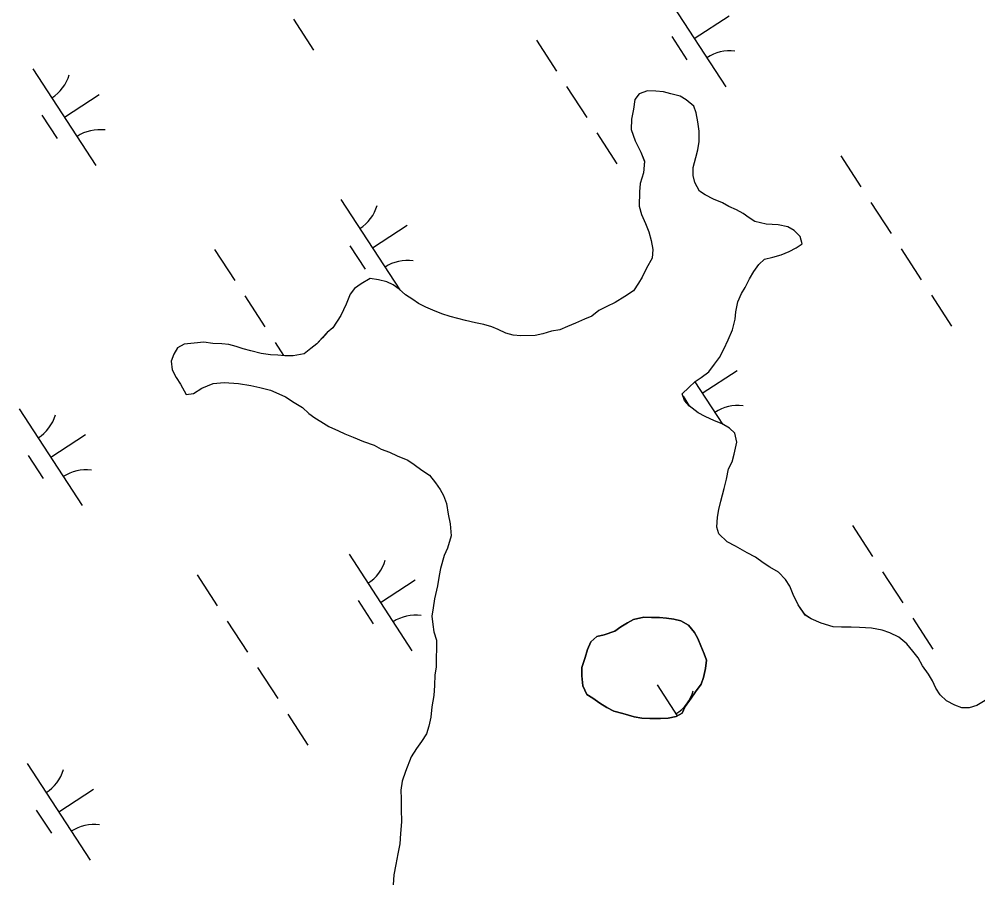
# Model space of a CAD drawing. Extents: x 3953924 to 3974542, y 193747 to 216192.
# Drawn here: x 3963783.7 to 3964199, y 200615.8 to 200989.6 of the extents above; entities that cross this region are included whole.
import ezdxf

# ---------------------------------------------------------------- set-up
doc = ezdxf.new("R2010")
doc.units = 0
doc.layers.add('V-TOPO-SHOR', color=7, linetype='Continuous')
doc.layers.add('V-WETL-SWMP', color=7, linetype='Continuous')

msp = doc.modelspace()

# ---------------------------------------------------------------- linework, layer by layer
at = {"layer": 'V-TOPO-SHOR'}
for points in [[(3964078.21, 200936.58), (3964078.29, 200940.98), (3964077.59, 200945.13), (3964076.89, 200949.03), (3964075.92, 200951.9), (3964072.6, 200954.55), (3964070.04, 200956.16), (3964065.92, 200957.27), (3964062.83, 200958.11), (3964059.47, 200958.43), (3964055.85, 200958.5), (3964052.2, 200957.28), (3964050.33, 200954.73), (3964049.74, 200950.59), (3964048.88, 200946.21), (3964048.79, 200941.81), (3964050.5, 200936.86), (3964053, 200931.89), (3964054.48, 200927.97), (3964054.12, 200923.06), (3964052.74, 200918.43), (3964052.41, 200914.81), (3964052.29, 200908.6), (3964053.25, 200904.96), (3964054.99, 200901.04), (3964056.47, 200897.38), (3964057.44, 200893.74), (3964058.14, 200889.84), (3964057.81, 200885.96), (3964055.39, 200881.61), (3964053.5, 200877.76), (3964051.9, 200875.2), (3964049.76, 200871.88), (3964046.09, 200869.36), (3964041.9, 200866.85), (3964038.24, 200865.11), (3964034.84, 200863.37), (3964031.68, 200860.84), (3964028.56, 200859.6), (3964024.64, 200857.87), (3964021.24, 200856.38), (3964017.85, 200854.89), (3964014.21, 200854.45), (3964010.56, 200853.22), (3964007.18, 200852.51), (3964000.97, 200852.37), (3963997.61, 200852.7), (3963994.52, 200853.53), (3963991.18, 200855.15), (3963988.35, 200856.24), (3963985.01, 200857.34), (3963981.4, 200857.93), (3963977.02, 200859.05), (3963973.67, 200859.89), (3963970.32, 200860.73), (3963966.71, 200861.84), (3963962.86, 200863.47), (3963959.78, 200864.82), (3963956.71, 200866.43), (3963954.15, 200868.04), (3963951.08, 200870.17), (3963948.28, 200872.55), (3963945.73, 200874.42), (3963942.9, 200875.76), (3963939.29, 200876.61), (3963935.68, 200877.2), (3963931.75, 200874.94), (3963928.87, 200872.93), (3963927, 200870.38), (3963925.37, 200866.01), (3963922.94, 200861.13), (3963919.47, 200855.76), (3963917.1, 200853.74), (3963914.98, 200851.45), (3963912.61, 200848.9), (3963909.98, 200846.88), (3963907.09, 200844.61), (3963902.41, 200843.66), (3963898.78, 200843.74), (3963895.68, 200844.05), (3963892.58, 200844.11), (3963888.45, 200844.71), (3963884.06, 200845.83), (3963880.72, 200846.68), (3963877.63, 200847.77), (3963874.54, 200848.61), (3963871.44, 200848.93), (3963867.56, 200849), (3963863.68, 200849.59), (3963859.53, 200849.16), (3963855.12, 200848.73), (3963852.25, 200847.23), (3963850.64, 200844.41), (3963849.54, 200841.32), (3963849.99, 200837.69), (3963851.73, 200834.29), (3963853.49, 200831.41), (3963856, 200826.96), (3963859.11, 200827.41), (3963862.78, 200829.67), (3963867.74, 200831.65)], [(3964202.2, 200694.41), (3964198.53, 200692.15), (3964195.14, 200691.18), (3964192.04, 200691.24), (3964188.95, 200692.33), (3964185.36, 200694.22), (3964182.57, 200696.86), (3964180.81, 200699.74), (3964179.32, 200702.88), (3964177.56, 200705.76), (3964175.04, 200709.43), (3964173.04, 200712.84), (3964170.76, 200715.73), (3964168.23, 200718.89), (3964164.67, 200721.81), (3964160.82, 200723.69), (3964157.47, 200724.79), (3964152.83, 200725.66), (3964147.66, 200726.02), (3964144.04, 200726.09), (3964139.89, 200726.17), (3964136.27, 200726.24), (3964131.12, 200727.9), (3964126.76, 200729.79), (3964124.2, 200731.4), (3964121.18, 200735.85), (3964118.94, 200740.3), (3964117.45, 200743.95), (3964115.7, 200746.83), (3964112.65, 200750), (3964108.81, 200752.15), (3964106, 200754.02), (3964102.68, 200756.41), (3964099.09, 200758.29), (3964093.97, 200761.24), (3964090.38, 200763.12), (3964086.82, 200766.56), (3964085.84, 200769.42), (3964086.19, 200773.82), (3964086.77, 200777.17), (3964087.62, 200780.78), (3964089.01, 200786.19), (3964090.13, 200790.31), (3964090.99, 200794.7), (3964092.6, 200797.77), (3964093.45, 200801.12), (3964094.58, 200806.28), (3964093.62, 200810.18), (3964091.33, 200812.3), (3964088.26, 200814.17), (3964084.92, 200815.53), (3964080.82, 200817.42), (3964077.74, 200819.04), (3964073.91, 200821.96), (3964071.89, 200824.33), (3964070.91, 200827.19), (3964073.81, 200829.99), (3964076.45, 200832.52), (3964079.07, 200834.28), (3964082.49, 200836.81), (3964084.88, 200840.13), (3964087.01, 200842.93), (3964088.89, 200846.52), (3964090.78, 200850.63), (3964092.68, 200855), (3964093.8, 200859.63), (3964094.12, 200862.73), (3964094.99, 200867.12), (3964096.61, 200870.71), (3964098.21, 200873.27), (3964100.1, 200877.12), (3964101.97, 200880.19), (3964104.1, 200883.26), (3964106.48, 200885.54), (3964110.12, 200886.5), (3964113.76, 200887.47), (3964117.16, 200888.96), (3964120.29, 200890.45), (3964122.92, 200892.21), (3964121.94, 200895.34), (3964119.4, 200897.98), (3964116.59, 200899.58), (3964112.46, 200900.44), (3964107.29, 200900.8), (3964102.39, 200901.93), (3964099.83, 200903.53), (3964097.28, 200905.4), (3964094.46, 200907.01), (3964091.12, 200908.36), (3964088.31, 200909.97), (3964084.45, 200911.6), (3964080.87, 200913.48), (3964078.31, 200915.09), (3964076.31, 200918.75), (3964075.59, 200921.87), (3964075.66, 200925.24), (3964076.77, 200929.61), (3964077.62, 200932.96), (3964078.21, 200936.58)], [(3963867.74, 200831.65), (3963872.41, 200832.08), (3963878.61, 200831.7), (3963884.03, 200830.82), (3963887.9, 200829.96), (3963892.54, 200828.84), (3963896.13, 200827.21), (3963898.96, 200825.87), (3963902.79, 200823.46), (3963906.38, 200821.32), (3963909.17, 200818.68), (3963911.73, 200816.81), (3963914.29, 200815.21), (3963917.87, 200813.07), (3963921.98, 200811.18), (3963924.79, 200809.83), (3963928.39, 200808.46), (3963932.76, 200806.57), (3963937.39, 200804.92), (3963940.46, 200803.31), (3963944.06, 200801.95), (3963947.4, 200800.33), (3963952.02, 200798.43), (3963954.83, 200796.56), (3963958.15, 200794.17), (3963961.48, 200792.03), (3963964, 200788.62), (3963966.02, 200785.73), (3963967.52, 200783.11), (3963968.75, 200779.72), (3963969.43, 200775.05), (3963970.39, 200770.88), (3963970.81, 200765.7), (3963969.15, 200760.29), (3963967.79, 200757.21), (3963966.13, 200751.55), (3963965.55, 200748.45), (3963964.95, 200744.06), (3963963.54, 200738.39), (3963962.95, 200734.52), (3963962.36, 200730.9), (3963962.81, 200727.27), (3963963.27, 200724.15), (3963964.49, 200720.51), (3963964.43, 200717.14), (3963964.34, 200712.48), (3963964.27, 200708.86), (3963963.69, 200705.51), (3963963.59, 200700.85), (3963963.25, 200696.45), (3963962.38, 200691.55), (3963962.03, 200687.15), (3963961.18, 200683.29), (3963960.08, 200679.94), (3963957.95, 200676.62), (3963955.81, 200673.55), (3963953.42, 200669.97), (3963950.96, 200663.55), (3963949.58, 200659.43), (3963948.99, 200655.56), (3963949.18, 200651.67), (3963949.09, 200647.27), (3963949.24, 200641.83), (3963948.89, 200636.66), (3963948.54, 200632.26), (3963947.68, 200627.88), (3963946.81, 200623.24), (3963945.95, 200618.85), (3963945.61, 200614.46)], [(3964037.04, 200722.73), (3964033.92, 200722.01), (3964031.28, 200719.73), (3964029.92, 200716.39), (3964028.82, 200713.05), (3964027.44, 200708.67), (3964027.37, 200705.05), (3964027.8, 200700.64), (3964029.54, 200696.98), (3964032.1, 200695.38), (3964035.17, 200693.24), (3964038.24, 200691.37), (3964041.32, 200689.76), (3964045.18, 200688.65), (3964050.07, 200687.26), (3964053.43, 200686.68), (3964056.79, 200686.61), (3964061.45, 200686.52), (3964064.82, 200686.72), (3964068.2, 200687.43), (3964070.82, 200688.93), (3964072.17, 200691.75), (3964074.82, 200695.33), (3964076.69, 200698.14), (3964079.08, 200701.46), (3964080.18, 200704.28), (3964081.03, 200708.15), (3964081.36, 200711.77), (3964080.38, 200714.64), (3964078.89, 200718.03), (3964077.66, 200721.16), (3964076.15, 200723.78), (3964073.62, 200726.94), (3964070.29, 200728.81), (3964067.21, 200729.65), (3964064.1, 200729.97), (3964061, 200730.29), (3964057.64, 200730.35), (3964054.27, 200730.42), (3964049.85, 200729.47), (3964047.23, 200727.97), (3964044.35, 200726.21), (3964041.73, 200724.45), (3964037.04, 200722.73)]]:
    msp.add_lwpolyline(points, dxfattribs=at)
at = {"layer": 'V-WETL-SWMP'}
for p, q in [((3964062.47, 201002.19), (3964089.74, 200960.29)), ((3964076.1, 200981.24), (3964091.19, 200991.06)), ((3963902.5, 200989.53), (3963911.23, 200976.12)), ((3964066.36, 200982.06), (3964072.91, 200972)), ((3964007.71, 200980.51), (3964016.44, 200967.1)), ((3963789.64, 200968.06), (3963816.92, 200926.16)), ((3963803.28, 200947.11), (3963818.36, 200956.93)), ((3964020.8, 200960.4), (3964029.53, 200946.99)), ((3964052.2, 200957.28), (3964050.33, 200954.73)), ((3964055.85, 200958.5), (3964052.2, 200957.28)), ((3964059.47, 200958.43), (3964055.85, 200958.5)), ((3964062.83, 200958.11), (3964059.47, 200958.43)), ((3964065.92, 200957.27), (3964062.83, 200958.11)), ((3964070.04, 200956.16), (3964065.92, 200957.27)), ((3964050.33, 200954.73), (3964049.74, 200950.59)), ((3964072.6, 200954.55), (3964070.04, 200956.16)), ((3964075.91, 200951.9), (3964072.6, 200954.55)), ((3964049.74, 200950.59), (3964048.88, 200946.21)), ((3964076.89, 200949.03), (3964075.91, 200951.9)), ((3964077.6, 200945.13), (3964076.89, 200949.03)), ((3963793.54, 200947.93), (3963800.09, 200937.87)), ((3964048.88, 200946.21), (3964048.79, 200941.81)), ((3964078.29, 200940.98), (3964077.6, 200945.13)), ((3964033.9, 200940.28), (3964042.62, 200926.87)), ((3964048.79, 200941.81), (3964050.51, 200936.86)), ((3964078.21, 200936.58), (3964078.29, 200940.98)), ((3964050.51, 200936.86), (3964053, 200931.89)), ((3964077.62, 200932.96), (3964078.21, 200936.58)), ((3964053, 200931.89), (3964054.48, 200927.98)), ((3964076.78, 200929.61), (3964077.62, 200932.96)), ((3964054.48, 200927.98), (3964054.12, 200923.06)), ((3964075.66, 200925.24), (3964076.78, 200929.61)), ((3964139.54, 200930.3), (3964148.26, 200916.89)), ((3964075.59, 200921.87), (3964075.66, 200925.24)), ((3964054.12, 200923.06), (3964052.74, 200918.43)), ((3964076.31, 200918.75), (3964075.59, 200921.87)), ((3964052.74, 200918.43), (3964052.41, 200914.81)), ((3964078.31, 200915.08), (3964076.31, 200918.75)), ((3964080.87, 200913.48), (3964078.31, 200915.08)), ((3963923.06, 200911.44), (3963948.5, 200872.36)), ((3964052.41, 200914.81), (3964052.29, 200908.6)), ((3964084.45, 200911.6), (3964080.87, 200913.48)), ((3964088.31, 200909.97), (3964084.45, 200911.6)), ((3964052.29, 200908.6), (3964053.25, 200904.96)), ((3964091.12, 200908.36), (3964088.31, 200909.97)), ((3964094.46, 200907), (3964091.12, 200908.36)), ((3964097.28, 200905.4), (3964094.46, 200907)), ((3964152.63, 200910.18), (3964161.36, 200896.77)), ((3964053.25, 200904.96), (3964054.99, 200901.04)), ((3964099.83, 200903.53), (3964097.28, 200905.4)), ((3964102.39, 200901.93), (3964099.83, 200903.53)), ((3963936.7, 200890.49), (3963951.79, 200900.31)), ((3964054.99, 200901.04), (3964056.47, 200897.38)), ((3964107.29, 200900.8), (3964102.39, 200901.93)), ((3964112.46, 200900.44), (3964107.29, 200900.8)), ((3964116.59, 200899.58), (3964112.46, 200900.44)), ((3964119.4, 200897.98), (3964116.59, 200899.58)), ((3964056.47, 200897.38), (3964057.44, 200893.74)), ((3964121.94, 200895.34), (3964119.4, 200897.98)), ((3964122.92, 200892.21), (3964121.94, 200895.34)), ((3963926.96, 200891.31), (3963933.51, 200881.25)), ((3964057.44, 200893.74), (3964058.14, 200889.84)), ((3964117.16, 200888.96), (3964120.29, 200890.45)), ((3964120.29, 200890.45), (3964122.92, 200892.21)), ((3963868.31, 200889.77), (3963877.03, 200876.36)), ((3964057.81, 200885.96), (3964055.39, 200881.61)), ((3964058.14, 200889.84), (3964057.81, 200885.96)), ((3964106.48, 200885.54), (3964110.12, 200886.5)), ((3964110.12, 200886.5), (3964113.76, 200887.47)), ((3964113.76, 200887.47), (3964117.16, 200888.96)), ((3964165.72, 200890.07), (3964174.45, 200876.66)), ((3964101.97, 200880.19), (3964104.1, 200883.26)), ((3964104.1, 200883.26), (3964106.48, 200885.54)), ((3964053.5, 200877.76), (3964051.9, 200875.2)), ((3964055.39, 200881.61), (3964053.5, 200877.76)), ((3964100.1, 200877.12), (3964101.97, 200880.19)), ((3963931.75, 200874.94), (3963928.87, 200872.93)), ((3963935.68, 200877.2), (3963931.75, 200874.94)), ((3963939.29, 200876.61), (3963935.68, 200877.2)), ((3963942.9, 200875.76), (3963939.29, 200876.61)), ((3963945.73, 200874.41), (3963942.9, 200875.76)), ((3963948.28, 200872.55), (3963945.73, 200874.41)), ((3964051.9, 200875.2), (3964049.77, 200871.88)), ((3964098.21, 200873.27), (3964100.1, 200877.12)), ((3963881.4, 200869.65), (3963890.13, 200856.24)), ((3963927, 200870.38), (3963925.37, 200866.01)), ((3963928.87, 200872.93), (3963927, 200870.38)), ((3963951.08, 200870.17), (3963948.28, 200872.55)), ((3963954.15, 200868.04), (3963951.08, 200870.17)), ((3964046.09, 200869.36), (3964041.9, 200866.85)), ((3964049.77, 200871.88), (3964046.09, 200869.36)), ((3964094.98, 200867.12), (3964096.61, 200870.71)), ((3964096.61, 200870.71), (3964098.21, 200873.27)), ((3964178.81, 200869.96), (3964187.54, 200856.55)), ((3963925.37, 200866.01), (3963922.94, 200861.13)), ((3963956.71, 200866.43), (3963954.15, 200868.04)), ((3963959.78, 200864.82), (3963956.71, 200866.43)), ((3964041.9, 200866.85), (3964038.24, 200865.11)), ((3964094.12, 200862.73), (3964094.98, 200867.12)), ((3963922.94, 200861.13), (3963919.47, 200855.76)), ((3963962.86, 200863.47), (3963959.78, 200864.82)), ((3963966.71, 200861.84), (3963962.86, 200863.47)), ((3963970.32, 200860.73), (3963966.71, 200861.84)), ((3964034.84, 200863.37), (3964031.69, 200860.84)), ((3964038.24, 200865.11), (3964034.84, 200863.37)), ((3964093.8, 200859.63), (3964094.12, 200862.73)), ((3963973.67, 200859.89), (3963970.32, 200860.73)), ((3963977.02, 200859.05), (3963973.67, 200859.89)), ((3963981.4, 200857.93), (3963977.02, 200859.05)), ((3963985.01, 200857.34), (3963981.4, 200857.93)), ((3963988.35, 200856.24), (3963985.01, 200857.34)), ((3964024.64, 200857.87), (3964021.24, 200856.38)), ((3964028.55, 200859.6), (3964024.64, 200857.87)), ((3964031.69, 200860.84), (3964028.55, 200859.6)), ((3964092.68, 200854.99), (3964093.8, 200859.63)), ((3963917.1, 200853.74), (3963914.99, 200851.45)), ((3963919.47, 200855.76), (3963917.1, 200853.74)), ((3963991.18, 200855.15), (3963988.35, 200856.24)), ((3963994.52, 200853.53), (3963991.18, 200855.15)), ((3963997.61, 200852.7), (3963994.52, 200853.53)), ((3964010.56, 200853.22), (3964007.18, 200852.51)), ((3964014.21, 200854.44), (3964010.56, 200853.22)), ((3964017.85, 200854.89), (3964014.21, 200854.44)), ((3964021.24, 200856.38), (3964017.85, 200854.89)), ((3964090.78, 200850.63), (3964092.68, 200854.99)), ((3963855.12, 200848.72), (3963852.24, 200847.23)), ((3963859.53, 200849.16), (3963855.12, 200848.72)), ((3963863.68, 200849.59), (3963859.53, 200849.16)), ((3963867.56, 200849), (3963863.68, 200849.59)), ((3963871.44, 200848.93), (3963867.56, 200849)), ((3963874.54, 200848.61), (3963871.44, 200848.93)), ((3963877.63, 200847.77), (3963874.54, 200848.61)), ((3963894.49, 200849.54), (3963898.23, 200843.79)), ((3963912.61, 200848.9), (3963909.98, 200846.88)), ((3963914.99, 200851.45), (3963912.61, 200848.9)), ((3964000.97, 200852.37), (3963997.61, 200852.7)), ((3964007.18, 200852.51), (3964000.97, 200852.37)), ((3964088.89, 200846.52), (3964090.78, 200850.63)), ((3963852.24, 200847.23), (3963850.64, 200844.41)), ((3963880.72, 200846.68), (3963877.63, 200847.77)), ((3963884.06, 200845.83), (3963880.72, 200846.68)), ((3963888.45, 200844.71), (3963884.06, 200845.83)), ((3963892.58, 200844.11), (3963888.45, 200844.71)), ((3963907.09, 200844.61), (3963902.41, 200843.67)), ((3963909.98, 200846.88), (3963907.09, 200844.61)), ((3964087.01, 200842.93), (3964088.89, 200846.52)), ((3963850.64, 200844.41), (3963849.54, 200841.32)), ((3963849.54, 200841.32), (3963849.99, 200837.69)), ((3963895.68, 200844.05), (3963892.58, 200844.11)), ((3963898.78, 200843.74), (3963895.68, 200844.05)), ((3963902.41, 200843.67), (3963898.78, 200843.74)), ((3964084.88, 200840.13), (3964087.01, 200842.93)), ((3963849.99, 200837.69), (3963851.73, 200834.29)), ((3964079.07, 200834.29), (3964082.49, 200836.81)), ((3964079.59, 200827.53), (3964094.68, 200837.35)), ((3964082.49, 200836.81), (3964084.88, 200840.13)), ((3963851.73, 200834.29), (3963853.49, 200831.41)), ((3963867.74, 200831.65), (3963872.41, 200832.08)), ((3963872.41, 200832.08), (3963878.61, 200831.7)), ((3964073.81, 200829.99), (3964076.45, 200832.52)), ((3964076.38, 200832.46), (3964088.31, 200814.14)), ((3964076.45, 200832.52), (3964079.07, 200834.29)), ((3963853.49, 200831.41), (3963855.99, 200826.96)), ((3963859.11, 200827.41), (3963862.78, 200829.67)), ((3963862.78, 200829.67), (3963867.74, 200831.65)), ((3963878.61, 200831.7), (3963884.03, 200830.82)), ((3963884.03, 200830.82), (3963887.9, 200829.96)), ((3963887.9, 200829.96), (3963892.54, 200828.84)), ((3963892.54, 200828.84), (3963896.13, 200827.21)), ((3964070.91, 200827.19), (3964073.81, 200829.99)), ((3963855.99, 200826.96), (3963859.11, 200827.41)), ((3963896.13, 200827.21), (3963898.96, 200825.87)), ((3963898.96, 200825.87), (3963902.79, 200823.46)), ((3964071.89, 200824.33), (3964070.91, 200827.19)), ((3964071.24, 200826.22), (3964074.11, 200821.8)), ((3964073.91, 200821.96), (3964071.89, 200824.33)), ((3963783.66, 200820.7), (3963810.93, 200778.8)), ((3963902.79, 200823.46), (3963906.38, 200821.32)), ((3963906.38, 200821.32), (3963909.17, 200818.68)), ((3964077.74, 200819.04), (3964073.91, 200821.96)), ((3963909.17, 200818.68), (3963911.73, 200816.81)), ((3963911.73, 200816.81), (3963914.28, 200815.21)), ((3964080.82, 200817.42), (3964077.74, 200819.04)), ((3964084.92, 200815.53), (3964080.82, 200817.42)), ((3964088.26, 200814.17), (3964084.92, 200815.53)), ((3963914.28, 200815.21), (3963917.87, 200813.07)), ((3963917.87, 200813.07), (3963921.97, 200811.18)), ((3964091.33, 200812.3), (3964088.26, 200814.17)), ((3964093.62, 200810.18), (3964091.33, 200812.3)), ((3963797.3, 200799.75), (3963812.38, 200809.57)), ((3963921.97, 200811.18), (3963924.8, 200809.83)), ((3963924.8, 200809.83), (3963928.39, 200808.46)), ((3963928.39, 200808.46), (3963932.76, 200806.57)), ((3964094.58, 200806.28), (3964093.62, 200810.18)), ((3963932.76, 200806.57), (3963937.39, 200804.93)), ((3963937.39, 200804.93), (3963940.46, 200803.31)), ((3963940.46, 200803.31), (3963944.06, 200801.95)), ((3964093.45, 200801.12), (3964094.58, 200806.28)), ((3963787.56, 200800.57), (3963794.1, 200790.51)), ((3963944.06, 200801.95), (3963947.4, 200800.33)), ((3963947.4, 200800.33), (3963952.02, 200798.43)), ((3964092.6, 200797.77), (3964093.45, 200801.12)), ((3963952.02, 200798.43), (3963954.83, 200796.56)), ((3963954.83, 200796.56), (3963958.15, 200794.17)), ((3964090.13, 200790.31), (3964090.99, 200794.7)), ((3964090.99, 200794.7), (3964092.6, 200797.77)), ((3963958.15, 200794.17), (3963961.48, 200792.03)), ((3963961.48, 200792.03), (3963964, 200788.61)), ((3963964, 200788.61), (3963966.02, 200785.73)), ((3964089.01, 200786.19), (3964090.13, 200790.31)), ((3963966.02, 200785.73), (3963967.52, 200783.11)), ((3963967.52, 200783.11), (3963968.75, 200779.72)), ((3964087.62, 200780.78), (3964089.01, 200786.19)), ((3963968.75, 200779.72), (3963969.43, 200775.05)), ((3964086.77, 200777.17), (3964087.62, 200780.78)), ((3963969.43, 200775.05), (3963970.39, 200770.88)), ((3964086.19, 200773.82), (3964086.77, 200777.17)), ((3963970.39, 200770.88), (3963970.81, 200765.7)), ((3964085.84, 200769.42), (3964086.19, 200773.82)), ((3964144.62, 200770.19), (3964153.35, 200756.78)), ((3963970.81, 200765.7), (3963969.15, 200760.29)), ((3964086.82, 200766.56), (3964085.84, 200769.42)), ((3964090.38, 200763.12), (3964086.82, 200766.56)), ((3964093.97, 200761.24), (3964090.38, 200763.12)), ((3963926.55, 200757.74), (3963953.82, 200715.84)), ((3963969.15, 200760.29), (3963967.79, 200757.21)), ((3964099.09, 200758.29), (3964093.97, 200761.24)), ((3964102.68, 200756.41), (3964099.09, 200758.29)), ((3963967.79, 200757.21), (3963966.13, 200751.55)), ((3964106, 200754.01), (3964102.68, 200756.41)), ((3964108.81, 200752.15), (3964106, 200754.01)), ((3963966.13, 200751.55), (3963965.55, 200748.45)), ((3964112.65, 200750), (3964108.81, 200752.15)), ((3964115.7, 200746.83), (3964112.65, 200750)), ((3964157.71, 200750.08), (3964166.44, 200736.67)), ((3963860.73, 200748.81), (3963869.46, 200735.4)), ((3963940.19, 200736.79), (3963955.27, 200746.61)), ((3963965.55, 200748.45), (3963964.95, 200744.06)), ((3964117.45, 200743.95), (3964115.7, 200746.83)), ((3963964.95, 200744.06), (3963963.54, 200738.39)), ((3964118.94, 200740.3), (3964117.45, 200743.95)), ((3963930.45, 200737.61), (3963936.99, 200727.55)), ((3963963.54, 200738.39), (3963962.95, 200734.52)), ((3964121.18, 200735.85), (3964118.94, 200740.3)), ((3963962.95, 200734.52), (3963962.36, 200730.91)), ((3964124.2, 200731.39), (3964121.18, 200735.85)), ((3963873.82, 200728.69), (3963882.55, 200715.29)), ((3963962.36, 200730.91), (3963962.81, 200727.27)), ((3964126.76, 200729.79), (3964124.2, 200731.39)), ((3964131.12, 200727.89), (3964126.76, 200729.79)), ((3964170.8, 200729.96), (3964179.53, 200716.55)), ((3963962.81, 200727.27), (3963963.27, 200724.16)), ((3963963.27, 200724.16), (3963964.49, 200720.51)), ((3964136.27, 200726.24), (3964131.12, 200727.89)), ((3964139.9, 200726.17), (3964136.27, 200726.24)), ((3964144.04, 200726.09), (3964139.9, 200726.17)), ((3964147.66, 200726.02), (3964144.04, 200726.09)), ((3964152.83, 200725.66), (3964147.66, 200726.02)), ((3964157.48, 200724.79), (3964152.83, 200725.66)), ((3964160.82, 200723.69), (3964157.48, 200724.79)), ((3963964.49, 200720.51), (3963964.43, 200717.14)), ((3964164.67, 200721.81), (3964160.82, 200723.69)), ((3964168.23, 200718.89), (3964164.67, 200721.81)), ((3963964.43, 200717.14), (3963964.34, 200712.48)), ((3964170.76, 200715.73), (3964168.23, 200718.89)), ((3964173.04, 200712.84), (3964170.76, 200715.73)), ((3963964.34, 200712.48), (3963964.27, 200708.86)), ((3964175.04, 200709.43), (3964173.04, 200712.84)), ((3963886.91, 200708.58), (3963895.64, 200695.17)), ((3963964.27, 200708.86), (3963963.68, 200705.51)), ((3964177.56, 200705.76), (3964175.04, 200709.43)), ((3963963.68, 200705.51), (3963963.59, 200700.85)), ((3964179.32, 200702.88), (3964177.56, 200705.76)), ((3963963.59, 200700.85), (3963963.25, 200696.45)), ((3964059.97, 200701.12), (3964068.7, 200687.71)), ((3964180.81, 200699.74), (3964179.32, 200702.88)), ((3964182.57, 200696.86), (3964180.81, 200699.74)), ((3963963.25, 200696.45), (3963962.38, 200691.55)), ((3964185.36, 200694.22), (3964182.57, 200696.86)), ((3963962.38, 200691.55), (3963962.03, 200687.15)), ((3964188.95, 200692.34), (3964185.36, 200694.22)), ((3964192.04, 200691.24), (3964188.95, 200692.34)), ((3964195.14, 200691.18), (3964192.04, 200691.24)), ((3964198.53, 200692.15), (3964195.14, 200691.18)), ((3964202.2, 200694.41), (3964198.53, 200692.15)), ((3963900.01, 200688.47), (3963908.73, 200675.06)), ((3963962.03, 200687.15), (3963961.18, 200683.29)), ((3963961.18, 200683.29), (3963960.08, 200679.94)), ((3963960.08, 200679.94), (3963957.95, 200676.62)), ((3963957.95, 200676.62), (3963955.81, 200673.55)), ((3963955.81, 200673.55), (3963953.42, 200669.97)), ((3963787.14, 200667), (3963814.42, 200625.09)), ((3963953.42, 200669.97), (3963950.96, 200663.55)), ((3963950.96, 200663.55), (3963949.58, 200659.43)), ((3963949.58, 200659.43), (3963948.99, 200655.56)), ((3963800.78, 200646.04), (3963815.87, 200655.86)), ((3963948.99, 200655.56), (3963949.18, 200651.67)), ((3963949.18, 200651.67), (3963949.09, 200647.27)), ((3963791.04, 200646.86), (3963797.59, 200636.81)), ((3963949.09, 200647.27), (3963949.24, 200641.83)), ((3963949.24, 200641.83), (3963948.89, 200636.66)), ((3963948.89, 200636.66), (3963948.54, 200632.26)), ((3963948.54, 200632.26), (3963947.68, 200627.88)), ((3963947.68, 200627.88), (3963946.81, 200623.24)), ((3963946.81, 200623.24), (3963945.95, 200618.85)), ((3963945.95, 200618.85), (3963945.61, 200614.46))]:
    msp.add_line(p, q, dxfattribs=at)
msp.add_lwpolyline([(3964033.91, 200722.01), (3964037.04, 200722.73), (3964041.73, 200724.45), (3964044.35, 200726.21), (3964047.23, 200727.97), (3964049.85, 200729.47), (3964054.27, 200730.42), (3964057.64, 200730.35), (3964061, 200730.29), (3964064.1, 200729.97), (3964067.2, 200729.65), (3964070.29, 200728.81), (3964073.62, 200726.94), (3964076.15, 200723.78), (3964077.66, 200721.16), (3964078.89, 200718.03), (3964080.38, 200714.64), (3964081.36, 200711.77), (3964081.03, 200708.15), (3964080.18, 200704.28), (3964079.09, 200701.46), (3964076.69, 200698.14), (3964074.82, 200695.33), (3964072.17, 200691.75), (3964070.82, 200688.93), (3964068.2, 200687.43), (3964064.82, 200686.71), (3964061.45, 200686.52), (3964056.79, 200686.61), (3964053.43, 200686.68), (3964050.07, 200687.26), (3964045.18, 200688.65), (3964041.31, 200689.76), (3964038.24, 200691.37), (3964035.17, 200693.24), (3964032.1, 200695.38), (3964029.54, 200696.98), (3964027.8, 200700.64), (3964027.37, 200705.05), (3964027.44, 200708.67), (3964028.82, 200713.05), (3964029.92, 200716.39), (3964031.28, 200719.73)], close=True, dxfattribs=at)
for centre, start, end in [((3964091.37, 200958.22), 82.2901, 123.8337), ((3963788.41, 200970.39), 302.2901, 343.8338), ((3963818.55, 200924.09), 82.2901, 123.8337), ((3963921.83, 200913.77), 302.2901, 343.8338), ((3963951.97, 200867.47), 82.2901, 123.8337), ((3964094.86, 200804.51), 82.2901, 123.8337), ((3963782.43, 200823.03), 302.2901, 343.8338), ((3963812.56, 200776.73), 82.2901, 123.8337), ((3963925.32, 200760.07), 302.2901, 343.8338), ((3963955.45, 200713.77), 82.2901, 123.8337), ((3964058.74, 200703.45), 302.2901, 343.8338), ((3963785.91, 200669.32), 302.2901, 343.8338), ((3963816.05, 200623.02), 82.2901, 123.8337)]:
    msp.add_arc(centre, 17.62, start, end, dxfattribs=at)

doc.saveas('drawing.dxf')
